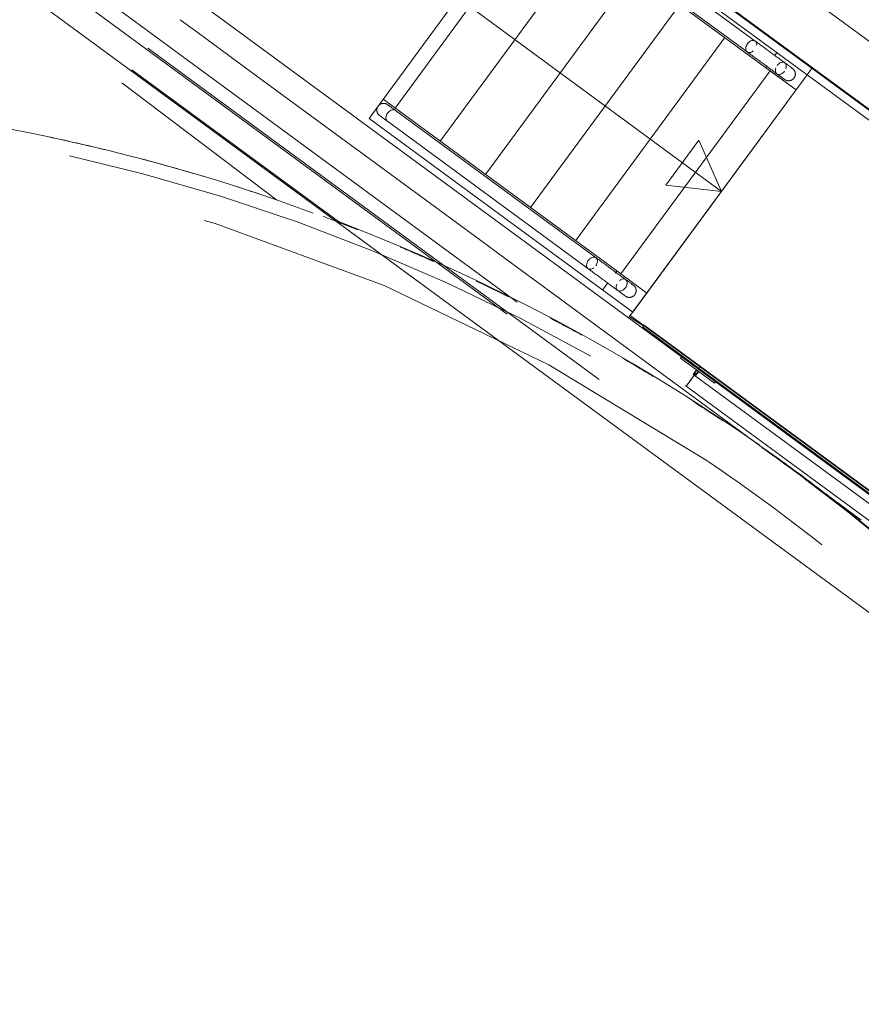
# Model space of a CAD drawing. Header units: metres. Extents: x 135583 to 135939, y 457896 to 458258.
# Tile 393 of 599: x 135799.52 to 135802.53, y 457962.67 to 457966.19. Entities that reach past the tile are written whole.
import ezdxf

# ---------------------------------------------------------------- set-up
doc = ezdxf.new("R2010")
doc.units = ezdxf.units.M
doc.linetypes.add('Hidden', pattern=[4, 2, -2])
doc.layers.add('NIEUWE INSTALLATIE', color=250, linetype='Continuous', lineweight=0)

msp = doc.modelspace()

# ---------------------------------------------------------------- linework, layer by layer
at = {"layer": 'NIEUWE INSTALLATIE', "linetype": 'Hidden'}
for p, q in [((135807.7476, 457960.4434), (135796.707, 457968.5548)), ((135807.7476, 457960.4434), (135796.707, 457968.5548)), ((135807.7121, 457960.4), (135796.7544, 457968.4504)), ((135807.7121, 457960.4), (135796.7544, 457968.4504)), ((135796.758, 457968.4553), (135807.7156, 457960.4049)), ((135796.758, 457968.4553), (135807.7156, 457960.4049)), ((135796.7009, 457968.3776), (135800.6624, 457965.4671)), ((135796.7009, 457968.3776), (135800.4412, 457965.5451)), ((135796.7009, 457968.3776), (135800.6624, 457965.4671)), ((135796.7009, 457968.3776), (135800.4412, 457965.5451)), ((135807.4038, 457960.5099), (135796.9012, 457968.2259)), ((135807.4038, 457960.5099), (135796.9012, 457968.2259)), ((135801.3942, 457966.6828), (135800.7716, 457965.8354)), ((135800.0971, 457966.1882), (135800.1614, 457966.1409)), ((135800.0971, 457966.1882), (135800.1614, 457966.1409)), ((135800.0971, 457966.1882), (135800.1614, 457966.1409)), ((135800.0971, 457966.1882), (135800.1614, 457966.1409)), ((135800.3352, 457966.0133), (135801.0266, 457965.5053)), ((135800.3352, 457966.0133), (135801.0266, 457965.5053)), ((135800.3352, 457966.0133), (135801.0266, 457965.5053)), ((135800.3352, 457966.0133), (135801.0266, 457965.5053)), ((135802.3516, 457966.0132), (135802.3355, 457965.9913)), ((135802.3516, 457966.0132), (135802.3355, 457965.9913)), ((135804.7859, 457964.2247), (135802.3516, 457966.0132)), ((135804.7859, 457964.2247), (135802.3516, 457966.0132)), ((135801.7129, 457965.1438), (135802.3355, 457965.9912)), ((135800.7716, 457965.8354), (135801.7129, 457965.1438)), ((135801.1931, 457965.383), (135801.2575, 457965.3357)), ((135801.1931, 457965.383), (135801.2575, 457965.3357)), ((135801.1931, 457965.383), (135801.2575, 457965.3357)), ((135801.1931, 457965.383), (135801.2575, 457965.3357)), ((135801.4331, 457965.2067), (135802.1207, 457964.7015)), ((135801.4331, 457965.2067), (135802.1207, 457964.7015)), ((135801.4331, 457965.2067), (135802.1207, 457964.7015)), ((135801.4331, 457965.2067), (135802.1207, 457964.7015)), ((135801.5585, 457965.2262), (135802.1018, 457964.827)), ((135801.5585, 457965.2262), (135802.1018, 457964.827)), ((135801.5585, 457965.2262), (135802.1018, 457964.827)), ((135801.5585, 457965.2262), (135802.1018, 457964.827)), ((135801.704, 457965.1317), (135804.1382, 457963.3433)), ((135801.704, 457965.1317), (135804.1382, 457963.3433)), ((135802.2891, 457964.5778), (135802.3535, 457964.5305)), ((135802.2891, 457964.5778), (135802.3535, 457964.5305)), ((135802.2891, 457964.5778), (135802.3535, 457964.5305)), ((135802.2891, 457964.5778), (135802.3535, 457964.5305))]:
    msp.add_line(p, q, dxfattribs=at)
at = {"layer": 'NIEUWE INSTALLATIE'}
for p, q in [((135799.4414, 457968.4004), (135820.2413, 457953.1191)), ((135807.4038, 457960.5099), (135796.9012, 457968.2259)), ((135807.4038, 457960.5099), (135796.9012, 457968.2259)), ((135820.1235, 457952.9586), (135799.3235, 457968.24)), ((135820.1252, 457952.9611), (135799.3253, 457968.2424)), ((135820.1063, 457952.9353), (135799.3064, 457968.2166)), ((135798.3388, 457967.5917), (135801.5585, 457965.2262)), ((135798.3388, 457967.5917), (135801.5585, 457965.2262)), ((135802.1886, 457966.0166), (135801.3548, 457966.6292)), ((135802.1503, 457966.1119), (135801.4335, 457966.6385)), ((135801.3975, 457966.5978), (135800.8646, 457965.8725)), ((135801.4059, 457966.5989), (135802.1217, 457966.073)), ((135801.5587, 457966.4794), (135801.0258, 457965.7541)), ((135801.7198, 457966.361), (135801.187, 457965.6357)), ((135801.1311, 457966.2351), (135802.0296, 457965.575)), ((135801.881, 457966.2425), (135801.3482, 457965.5172)), ((135800.1615, 457966.1409), (135800.3352, 457966.0133)), ((135800.1615, 457966.1409), (135800.3352, 457966.0133)), ((135802.0422, 457966.1241), (135801.5093, 457965.3988)), ((135802.1507, 457966.1116), (135802.1504, 457966.1119)), ((135802.2194, 457966.0586), (135802.228, 457966.0702)), ((135802.1886, 457966.0166), (135802.1932, 457966.023)), ((135802.2961, 457965.9376), (135802.1886, 457966.0166)), ((135802.2034, 457966.0057), (135801.6705, 457965.2804)), ((135802.3355, 457965.9912), (135801.7003, 457965.1267)), ((135802.2961, 457965.9376), (135802.2034, 457966.0057)), ((135804.7698, 457964.2028), (135802.3355, 457965.9912)), ((135800.8219, 457965.9039), (135801.6557, 457965.2913)), ((135801.5824, 457965.3379), (135800.8656, 457965.8645)), ((135800.837, 457965.8256), (135801.5528, 457965.2997)), ((135801.8308, 457965.5969), (135801.9492, 457965.7581)), ((135802.0296, 457965.575), (135801.9492, 457965.7581)), ((135802.0296, 457965.575), (135801.8308, 457965.5969)), ((135801.0266, 457965.5053), (135801.193, 457965.383)), ((135801.0266, 457965.5053), (135801.193, 457965.383)), ((135801.2575, 457965.3357), (135801.433, 457965.2067)), ((135801.2575, 457965.3357), (135801.433, 457965.2067)), ((135801.5529, 457965.2997), (135801.5533, 457965.2993)), ((135801.6557, 457965.2913), (135801.6501, 457965.2837)), ((135801.6557, 457965.2913), (135801.7632, 457965.2123)), ((135801.6705, 457965.2804), (135801.7632, 457965.2123)), ((135801.624, 457965.2481), (135801.6054, 457965.2228)), ((135801.7003, 457965.1267), (135801.7519, 457965.0951)), ((135801.7489, 457965.091), (135801.7536, 457965.0974)), ((135801.7519, 457965.0951), (135801.7536, 457965.0974)), ((135801.7536, 457965.0974), (135804.0881, 457963.3769)), ((135801.7536, 457965.0974), (135801.9551, 457964.9494)), ((135801.9504, 457964.9429), (135801.7489, 457965.091)), ((135801.884, 457964.9793), (135801.8899, 457964.9873)), ((135802.0049, 457964.8905), (135801.884, 457964.9793)), ((135801.9283, 457964.9213), (135801.9404, 457964.9378)), ((135801.9326, 457964.9188), (135801.9485, 457964.9319)), ((135801.9341, 457964.9224), (135801.9326, 457964.9188)), ((135801.939, 457964.9343), (135801.9341, 457964.9224)), ((135801.9485, 457964.9319), (135801.9363, 457964.9154)), ((135801.9485, 457964.9319), (135801.939, 457964.9343)), ((135801.9404, 457964.9378), (135801.9485, 457964.9319)), ((135801.9504, 457964.943), (135801.9551, 457964.9494)), ((135801.9551, 457964.9494), (135801.9504, 457964.9429)), ((135801.9504, 457964.943), (135803.8845, 457963.522)), ((135803.8892, 457963.5284), (135801.9551, 457964.9494)), ((135801.9284, 457964.9131), (135801.9307, 457964.9161)), ((135803.8667, 457963.4978), (135801.9326, 457964.9187)), ((135802.0108, 457964.8985), (135802.0049, 457964.8905)), ((135801.904, 457964.8798), (135803.8381, 457963.4588)), ((135802.1019, 457964.827), (135802.6545, 457964.421)), ((135802.1019, 457964.827), (135802.6545, 457964.421)), ((135802.1207, 457964.7015), (135802.289, 457964.5778)), ((135802.1207, 457964.7015), (135802.289, 457964.5778)), ((135802.3535, 457964.5305), (135802.529, 457964.4015)), ((135802.3535, 457964.5305), (135802.529, 457964.4015))]:
    msp.add_line(p, q, dxfattribs=at)
at = {"layer": 'NIEUWE INSTALLATIE', "flags": 128}
for points in [[(135802.2838, 457966.0138), (135802.2837, 457966.0139), (135802.2835, 457966.014), (135802.2832, 457966.0142), (135802.2828, 457966.0146), (135802.2822, 457966.015), (135802.2815, 457966.0155), (135802.2807, 457966.0161), (135802.2797, 457966.0168), (135802.2786, 457966.0176), (135802.2774, 457966.0185), (135802.2761, 457966.0195), (135802.2747, 457966.0205), (135802.2731, 457966.0216), (135802.2715, 457966.0229), (135802.2697, 457966.0242), (135802.2678, 457966.0255), (135802.2659, 457966.027), (135802.2638, 457966.0285), (135802.2616, 457966.0301), (135802.2594, 457966.0318), (135802.257, 457966.0335), (135802.2546, 457966.0353), (135802.252, 457966.0372), (135802.2494, 457966.0391), (135802.2467, 457966.041), (135802.244, 457966.0431), (135802.2412, 457966.0451), (135802.2383, 457966.0472), (135802.2354, 457966.0494), (135802.2324, 457966.0516), (135802.2294, 457966.0538), (135802.2263, 457966.0561), (135802.2232, 457966.0583), (135802.2201, 457966.0606), (135802.2169, 457966.063), (135802.2137, 457966.0653), (135802.2105, 457966.0677), (135802.2073, 457966.07), (135802.2041, 457966.0724), (135802.2009, 457966.0748), (135802.1976, 457966.0771), (135802.1944, 457966.0795), (135802.1912, 457966.0818), (135802.188, 457966.0842), (135802.1849, 457966.0865), (135802.1818, 457966.0888), (135802.1787, 457966.091), (135802.1756, 457966.0933), (135802.1726, 457966.0955), (135802.1697, 457966.0977), (135802.1668, 457966.0998), (135802.1639, 457966.1019), (135802.1611, 457966.1039), (135802.1584, 457966.1059), (135802.1558, 457966.1079), (135802.1532, 457966.1098), (135802.1507, 457966.1116), (135802.1503, 457966.1119)], [(135802.1217, 457966.073), (135802.1242, 457966.0711), (135802.1268, 457966.0693), (135802.1294, 457966.0673), (135802.1321, 457966.0653), (135802.1349, 457966.0633), (135802.1377, 457966.0612), (135802.1406, 457966.0591), (135802.1435, 457966.0569), (135802.1465, 457966.0547), (135802.1496, 457966.0525), (135802.1527, 457966.0502), (135802.1558, 457966.0479), (135802.1589, 457966.0456), (135802.1621, 457966.0433), (135802.1653, 457966.0409), (135802.1685, 457966.0386), (135802.1717, 457966.0362), (135802.175, 457966.0339), (135802.1782, 457966.0315), (135802.1814, 457966.0291), (135802.1846, 457966.0268), (135802.1878, 457966.0244), (135802.191, 457966.0221), (135802.1941, 457966.0198), (135802.1972, 457966.0175), (135802.2003, 457966.0152), (135802.2033, 457966.013), (135802.2063, 457966.0108), (135802.2092, 457966.0087), (135802.2121, 457966.0065), (135802.2149, 457966.0045), (135802.2177, 457966.0024), (135802.2204, 457966.0005), (135802.223, 457965.9985), (135802.2255, 457965.9967), (135802.228, 457965.9949), (135802.2304, 457965.9931), (135802.2327, 457965.9915), (135802.2348, 457965.9899), (135802.2369, 457965.9883), (135802.2389, 457965.9868), (135802.2408, 457965.9855), (135802.2426, 457965.9841), (135802.2443, 457965.9829), (135802.2458, 457965.9818), (135802.2473, 457965.9807), (135802.2486, 457965.9797), (135802.2498, 457965.9788), (135802.2509, 457965.978), (135802.2519, 457965.9773), (135802.2528, 457965.9767), (135802.2535, 457965.9762), (135802.2541, 457965.9757), (135802.2546, 457965.9754), (135802.2549, 457965.9751), (135802.2551, 457965.975), (135802.2552, 457965.9749)], [(135802.2786, 457966.0176), (135802.2793, 457966.0171), (135802.2803, 457966.0164), (135802.2812, 457966.0157), (135802.2819, 457966.0152), (135802.2826, 457966.0147), (135802.2831, 457966.0144), (135802.2834, 457966.0141), (135802.2837, 457966.0139), (135802.2838, 457966.0138)], [(135802.2838, 457966.0138), (135802.2846, 457966.0132), (135802.2853, 457966.0126), (135802.286, 457966.012), (135802.2867, 457966.0113), (135802.2874, 457966.0106), (135802.288, 457966.0099), (135802.2886, 457966.0091), (135802.2892, 457966.0083), (135802.2897, 457966.0075), (135802.2902, 457966.0067), (135802.2907, 457966.0059), (135802.2912, 457966.005), (135802.2916, 457966.0041), (135802.2919, 457966.0033), (135802.2923, 457966.0024), (135802.2926, 457966.0014), (135802.2928, 457966.0005), (135802.2931, 457965.9996), (135802.2933, 457965.9986), (135802.2934, 457965.9977), (135802.2935, 457965.9967), (135802.2936, 457965.9957), (135802.2936, 457965.9948), (135802.2936, 457965.9938), (135802.2936, 457965.9928), (135802.2935, 457965.9919), (135802.2934, 457965.9909), (135802.2932, 457965.99), (135802.293, 457965.989), (135802.2928, 457965.9881), (135802.2925, 457965.9872), (135802.2922, 457965.9862), (135802.2919, 457965.9853), (135802.2915, 457965.9845), (135802.2911, 457965.9836), (135802.2907, 457965.9827), (135802.2902, 457965.9819), (135802.2897, 457965.9811), (135802.2891, 457965.9803), (135802.289, 457965.9801)], [(135802.2552, 457965.9749), (135802.2551, 457965.9749), (135802.2549, 457965.9751), (135802.2546, 457965.9753), (135802.2542, 457965.9757), (135802.2536, 457965.9761), (135802.2529, 457965.9766), (135802.2521, 457965.9772), (135802.2511, 457965.9779), (135802.25, 457965.9787), (135802.2499, 457965.9788)], [(135802.289, 457965.9801), (135802.2884, 457965.9793), (135802.2878, 457965.9786), (135802.2871, 457965.9778), (135802.2864, 457965.9771), (135802.2857, 457965.9765), (135802.285, 457965.9758), (135802.2842, 457965.9752), (135802.2835, 457965.9747), (135802.2827, 457965.9741), (135802.2819, 457965.9736), (135802.281, 457965.9731), (135802.2802, 457965.9727), (135802.2793, 457965.9723), (135802.2784, 457965.9719), (135802.2775, 457965.9716), (135802.2766, 457965.9713), (135802.2756, 457965.971), (135802.2747, 457965.9708), (135802.2738, 457965.9706), (135802.2728, 457965.9704), (135802.2718, 457965.9703), (135802.2709, 457965.9703), (135802.2699, 457965.9702), (135802.2689, 457965.9702), (135802.268, 457965.9703), (135802.267, 457965.9703), (135802.2661, 457965.9705), (135802.2651, 457965.9706), (135802.2642, 457965.9708), (135802.2632, 457965.971), (135802.2623, 457965.9713), (135802.2614, 457965.9716), (135802.2605, 457965.972), (135802.2596, 457965.9723), (135802.2587, 457965.9728), (135802.2579, 457965.9732), (135802.257, 457965.9737), (135802.2562, 457965.9742), (135802.2554, 457965.9747), (135802.2552, 457965.9749)], [(135800.8093, 457965.8459), (135800.8086, 457965.8465), (135800.8078, 457965.8471), (135800.8071, 457965.8478), (135800.8064, 457965.8484), (135800.8057, 457965.8492), (135800.8051, 457965.8499), (135800.8045, 457965.8506), (135800.8039, 457965.8514), (135800.8034, 457965.8522), (135800.8029, 457965.853), (135800.8024, 457965.8539), (135800.8019, 457965.8547), (135800.8015, 457965.8556), (135800.8012, 457965.8565), (135800.8008, 457965.8574), (135800.8005, 457965.8583), (135800.8003, 457965.8592), (135800.8, 457965.8602), (135800.7998, 457965.8611), (135800.7997, 457965.8621), (135800.7996, 457965.863), (135800.7995, 457965.864), (135800.7995, 457965.865), (135800.7995, 457965.8659), (135800.7995, 457965.8669), (135800.7996, 457965.8679), (135800.7997, 457965.8688), (135800.7999, 457965.8698), (135800.8001, 457965.8707), (135800.8003, 457965.8717), (135800.8006, 457965.8726), (135800.8009, 457965.8735), (135800.8012, 457965.8744), (135800.8016, 457965.8753), (135800.802, 457965.8762), (135800.8025, 457965.877), (135800.8029, 457965.8779), (135800.8033, 457965.8785)], [(135800.8051, 457965.8808), (135800.8054, 457965.8812), (135800.806, 457965.8819), (135800.8067, 457965.8826), (135800.8074, 457965.8833), (135800.8081, 457965.8839), (135800.8089, 457965.8845), (135800.8096, 457965.8851), (135800.8104, 457965.8856), (135800.8113, 457965.8861), (135800.8121, 457965.8866), (135800.813, 457965.8871), (135800.8138, 457965.8875), (135800.8147, 457965.8878), (135800.8156, 457965.8882), (135800.8165, 457965.8885), (135800.8175, 457965.8887), (135800.8184, 457965.889), (135800.8194, 457965.8892), (135800.8203, 457965.8893), (135800.8213, 457965.8894), (135800.8222, 457965.8895), (135800.8232, 457965.8895), (135800.8242, 457965.8895), (135800.8251, 457965.8895), (135800.8261, 457965.8894), (135800.8271, 457965.8893), (135800.828, 457965.8891), (135800.829, 457965.8889), (135800.8299, 457965.8887), (135800.8308, 457965.8884), (135800.8317, 457965.8881), (135800.8326, 457965.8878), (135800.8335, 457965.8874), (135800.8344, 457965.887), (135800.8353, 457965.8865), (135800.8361, 457965.8861), (135800.8369, 457965.8855), (135800.8377, 457965.885), (135800.8379, 457965.8848)], [(135800.8656, 457965.8645), (135800.8632, 457965.8662), (135800.8609, 457965.8679), (135800.8587, 457965.8696), (135800.8566, 457965.8711), (135800.8546, 457965.8726), (135800.8527, 457965.874), (135800.8509, 457965.8753), (135800.8492, 457965.8766), (135800.8476, 457965.8777), (135800.8461, 457965.8788), (135800.8448, 457965.8798), (135800.8435, 457965.8807), (135800.8424, 457965.8816), (135800.8414, 457965.8823), (135800.8405, 457965.8829), (135800.8398, 457965.8835), (135800.8391, 457965.8839), (135800.8386, 457965.8843), (135800.8383, 457965.8846), (135800.838, 457965.8848), (135800.8379, 457965.8848)], [(135800.8379, 457965.8848), (135800.838, 457965.8848), (135800.8382, 457965.8847), (135800.8385, 457965.8844), (135800.8389, 457965.8841), (135800.8395, 457965.8837), (135800.8402, 457965.8831), (135800.8411, 457965.8825), (135800.842, 457965.8818), (135800.8431, 457965.8811), (135800.8435, 457965.8807)], [(135800.8093, 457965.8459), (135800.8094, 457965.8459), (135800.8096, 457965.8457), (135800.8099, 457965.8455), (135800.8103, 457965.8452), (135800.8109, 457965.8447), (135800.8116, 457965.8442), (135800.8125, 457965.8436), (135800.8134, 457965.8429), (135800.8145, 457965.8421), (135800.8157, 457965.8412), (135800.817, 457965.8403), (135800.8184, 457965.8392), (135800.82, 457965.8381), (135800.8216, 457965.8369), (135800.8234, 457965.8356), (135800.8253, 457965.8342), (135800.8272, 457965.8328), (135800.8293, 457965.8312), (135800.8315, 457965.8296), (135800.8338, 457965.828), (135800.8361, 457965.8262), (135800.837, 457965.8256)], [(135800.8145, 457965.8421), (135800.8136, 457965.8428), (135800.8126, 457965.8435), (135800.8118, 457965.8441), (135800.811, 457965.8447), (135800.8104, 457965.8451), (135800.81, 457965.8454), (135800.8096, 457965.8457), (135800.8094, 457965.8459), (135800.8093, 457965.8459)], [(135800.837, 457965.8256), (135800.8365, 457965.8259), (135800.8362, 457965.8262)], [(135801.7154, 457965.2402), (135801.7153, 457965.2402), (135801.7151, 457965.2404), (135801.7148, 457965.2406), (135801.7144, 457965.2409), (135801.7138, 457965.2414), (135801.7131, 457965.2419), (135801.7123, 457965.2425), (135801.7113, 457965.2432), (135801.7102, 457965.244), (135801.709, 457965.2448), (135801.7077, 457965.2458), (135801.7063, 457965.2469), (135801.7048, 457965.248), (135801.7031, 457965.2492), (135801.7013, 457965.2505), (135801.6995, 457965.2519), (135801.6975, 457965.2533), (135801.6954, 457965.2549), (135801.6932, 457965.2565), (135801.691, 457965.2581), (135801.6886, 457965.2599), (135801.6862, 457965.2617), (135801.6836, 457965.2635), (135801.681, 457965.2654), (135801.6784, 457965.2674), (135801.6756, 457965.2694), (135801.6728, 457965.2715), (135801.6699, 457965.2736), (135801.667, 457965.2757), (135801.664, 457965.2779), (135801.661, 457965.2801), (135801.6579, 457965.2824), (135801.6548, 457965.2847), (135801.6517, 457965.287), (135801.6485, 457965.2893), (135801.6453, 457965.2917), (135801.6421, 457965.294), (135801.6389, 457965.2964), (135801.6357, 457965.2987), (135801.6325, 457965.3011), (135801.6292, 457965.3035), (135801.626, 457965.3058), (135801.6228, 457965.3082), (135801.6197, 457965.3105), (135801.6165, 457965.3128), (135801.6134, 457965.3151), (135801.6103, 457965.3174), (135801.6072, 457965.3196), (135801.6042, 457965.3218), (135801.6013, 457965.324), (135801.5984, 457965.3262), (135801.5955, 457965.3282), (135801.5927, 457965.3303), (135801.59, 457965.3323), (135801.5874, 457965.3342), (135801.5848, 457965.3361), (135801.5824, 457965.3379)], [(135801.5533, 457965.2993), (135801.5558, 457965.2975), (135801.5584, 457965.2956), (135801.561, 457965.2937), (135801.5637, 457965.2917), (135801.5665, 457965.2897), (135801.5693, 457965.2876), (135801.5722, 457965.2854), (135801.5752, 457965.2833), (135801.5782, 457965.2811), (135801.5812, 457965.2788), (135801.5843, 457965.2766), (135801.5874, 457965.2743), (135801.5905, 457965.272), (135801.5937, 457965.2696), (135801.5969, 457965.2673), (135801.6001, 457965.2649), (135801.6033, 457965.2626), (135801.6066, 457965.2602), (135801.6098, 457965.2578), (135801.613, 457965.2555), (135801.6162, 457965.2531), (135801.6194, 457965.2508), (135801.6226, 457965.2484), (135801.6257, 457965.2461), (135801.6288, 457965.2439), (135801.6319, 457965.2416), (135801.6349, 457965.2394), (135801.6379, 457965.2372), (135801.6409, 457965.235), (135801.6437, 457965.2329), (135801.6466, 457965.2308), (135801.6493, 457965.2288), (135801.652, 457965.2268), (135801.6546, 457965.2249), (135801.6572, 457965.223), (135801.6596, 457965.2212), (135801.662, 457965.2195), (135801.6643, 457965.2178), (135801.6665, 457965.2162), (135801.6686, 457965.2147), (135801.6705, 457965.2132), (135801.6724, 457965.2118), (135801.6742, 457965.2105), (135801.6759, 457965.2093), (135801.6775, 457965.2081), (135801.6789, 457965.2071), (135801.6802, 457965.2061), (135801.6815, 457965.2052), (135801.6826, 457965.2044), (135801.6835, 457965.2037), (135801.6844, 457965.203), (135801.6851, 457965.2025), (135801.6857, 457965.2021), (135801.6862, 457965.2017), (135801.6865, 457965.2015), (135801.6867, 457965.2013), (135801.6868, 457965.2012)], [(135801.7103, 457965.244), (135801.7109, 457965.2435), (135801.7119, 457965.2427), (135801.7128, 457965.2421), (135801.7135, 457965.2415), (135801.7142, 457965.2411), (135801.7147, 457965.2407), (135801.715, 457965.2404), (135801.7153, 457965.2403), (135801.7154, 457965.2402)], [(135801.7154, 457965.2402), (135801.7162, 457965.2396), (135801.7169, 457965.239), (135801.7176, 457965.2383), (135801.7183, 457965.2376), (135801.719, 457965.2369), (135801.7196, 457965.2362), (135801.7202, 457965.2355), (135801.7208, 457965.2347), (135801.7213, 457965.2339), (135801.7219, 457965.2331), (135801.7223, 457965.2322), (135801.7228, 457965.2314), (135801.7232, 457965.2305), (135801.7236, 457965.2296), (135801.7239, 457965.2287), (135801.7242, 457965.2278), (135801.7245, 457965.2269), (135801.7247, 457965.2259), (135801.7249, 457965.225), (135801.725, 457965.224), (135801.7251, 457965.2231), (135801.7252, 457965.2221), (135801.7253, 457965.2211), (135801.7253, 457965.2202), (135801.7252, 457965.2192), (135801.7251, 457965.2182), (135801.725, 457965.2173), (135801.7249, 457965.2163), (135801.7247, 457965.2154), (135801.7244, 457965.2144), (135801.7242, 457965.2135), (135801.7239, 457965.2126), (135801.7235, 457965.2117), (135801.7231, 457965.2108), (135801.7227, 457965.2099), (135801.7223, 457965.2091), (135801.7218, 457965.2082), (135801.7213, 457965.2074), (135801.7207, 457965.2066), (135801.7206, 457965.2064)], [(135801.6868, 457965.2012), (135801.6867, 457965.2013), (135801.6866, 457965.2014), (135801.6862, 457965.2017), (135801.6858, 457965.202), (135801.6852, 457965.2024), (135801.6845, 457965.2029), (135801.6837, 457965.2036), (135801.6827, 457965.2043), (135801.6816, 457965.205), (135801.6815, 457965.2052)], [(135801.7206, 457965.2064), (135801.72, 457965.2056), (135801.7194, 457965.2049), (135801.7187, 457965.2042), (135801.718, 457965.2035), (135801.7173, 457965.2028), (135801.7166, 457965.2022), (135801.7159, 457965.2016), (135801.7151, 457965.201), (135801.7143, 457965.2005), (135801.7135, 457965.2), (135801.7126, 457965.1995), (135801.7118, 457965.199), (135801.7109, 457965.1986), (135801.71, 457965.1983), (135801.7091, 457965.1979), (135801.7082, 457965.1976), (135801.7072, 457965.1974), (135801.7063, 457965.1971), (135801.7054, 457965.1969), (135801.7044, 457965.1968), (135801.7035, 457965.1967), (135801.7025, 457965.1966), (135801.7015, 457965.1966), (135801.7006, 457965.1966), (135801.6996, 457965.1966), (135801.6986, 457965.1967), (135801.6977, 457965.1968), (135801.6967, 457965.197), (135801.6958, 457965.1972), (135801.6948, 457965.1974), (135801.6939, 457965.1977), (135801.693, 457965.198), (135801.6921, 457965.1983), (135801.6912, 457965.1987), (135801.6903, 457965.1991), (135801.6895, 457965.1995), (135801.6886, 457965.2), (135801.6878, 457965.2005), (135801.687, 457965.2011), (135801.6868, 457965.2012)]]:
    msp.add_lwpolyline(points, dxfattribs=at)
at = {"layer": 'NIEUWE INSTALLATIE', "linetype": 'Hidden', "flags": 128}
msp.add_lwpolyline([(135801.5629, 457964.9872), (135801.3086, 457965.1235), (135801.0489, 457965.2489), (135800.7842, 457965.3632), (135800.5148, 457965.4663), (135800.2414, 457965.558), (135799.9643, 457965.6381), (135799.6841, 457965.7064), (135799.4013, 457965.7629), (135799.1163, 457965.8075), (135798.8298, 457965.84), (135798.5421, 457965.8604), (135798.2538, 457965.8687), (135797.9654, 457965.8648), (135797.6775, 457965.8488), (135797.3904, 457965.8207), (135797.1048, 457965.7806), (135796.8212, 457965.7284), (135796.54, 457965.6644), (135796.2617, 457965.5886), (135795.9869, 457965.5011), (135795.716, 457965.4022), (135795.4495, 457965.2919), (135795.1879, 457965.1705), (135794.9316, 457965.0382), (135794.6811, 457964.8953), (135794.4369, 457964.7419), (135794.1993, 457964.5784), (135793.9688, 457964.405), (135793.7458, 457964.2221), (135793.5308, 457964.0299), (135793.324, 457963.8289), (135793.1258, 457963.6193), (135792.9367, 457963.4016), (135792.7569, 457963.1761)], dxfattribs=at)
msp.add_lwpolyline([(135801.5629, 457964.9872), (135801.3086, 457965.1235), (135801.0489, 457965.2489), (135800.7842, 457965.3632), (135800.5148, 457965.4663), (135800.2414, 457965.558), (135799.9643, 457965.6381), (135799.6841, 457965.7064), (135799.4013, 457965.7629), (135799.1163, 457965.8075), (135798.8298, 457965.84), (135798.5421, 457965.8604), (135798.2538, 457965.8687), (135797.9654, 457965.8648), (135797.6775, 457965.8488), (135797.3904, 457965.8207), (135797.1048, 457965.7806), (135796.8212, 457965.7284), (135796.54, 457965.6644), (135796.2617, 457965.5886), (135795.9869, 457965.5011), (135795.716, 457965.4022), (135795.4495, 457965.2919), (135795.1879, 457965.1705), (135794.9316, 457965.0382), (135794.6811, 457964.8953), (135794.4369, 457964.7419), (135794.1993, 457964.5784), (135793.9688, 457964.405), (135793.7458, 457964.2221), (135793.5308, 457964.0299), (135793.324, 457963.8289), (135793.1258, 457963.6193), (135792.9367, 457963.4016), (135792.7569, 457963.1761)], dxfattribs=at)
at = {"layer": 'NIEUWE INSTALLATIE', "linetype": 'Hidden'}
for radius, start, end in [(6.75, 55.94738, 142.63491), (6.75, 55.94738, 142.63491), (6.9, 76.15532, 78.0643), (6.9, 76.15532, 78.0643), (6.9, 73.32143, 75.21733), (6.9, 73.32143, 75.21733), (6.9, 70.94102, 72.38463), (6.9, 70.94102, 72.38463), (6.9, 36.68572, 71.05542), (6.9, 36.68572, 71.05542), (6.9, 68.49143, 69.58179), (6.9, 68.49143, 69.58179), (6.902, 54.95694, 69.10831), (6.902, 54.95694, 69.10831), (6.9, 66.04184, 67.12653), (6.9, 66.04184, 67.12653), (6.9, 63.59225, 64.67071), (6.9, 63.59225, 64.67071), (6.9, 61.14266, 62.21424), (6.9, 61.14266, 62.21424), (6.9, 58.69307, 59.75702), (6.9, 58.69307, 59.75702), (6.9, 56.24348, 57.29893), (6.9, 56.24348, 57.29893), (6.902, 52.45497, 54.93703), (6.902, 52.45497, 54.93703), (6.9, 53.7939, 54.83979), (6.9, 53.7939, 54.83979), (6.75, 51.66428, 55.93234), (6.75, 51.66428, 55.93234), (6.902, 38.28369, 52.43506), (6.902, 38.28369, 52.43506), (6.9, 51.34431, 52.37941), (6.9, 51.34431, 52.37941), (6.75, 323.721, 51.63686), (6.75, 323.721, 51.63686)]:
    msp.add_arc((135798.2011, 457959.0189), radius, start, end, dxfattribs=at)
at = {"layer": 'NIEUWE INSTALLATIE', "extrusion": (0, 0, -1)}
for major_axis, ratio, start_param, end_param in [((-0.0178, -0.0163), 1, 2.737991, 2.872999), ((-0.0143, -0.0195), 0.000001, 0, 3.926991), ((-0.0143, -0.0195), 0.000001, 0, 5.063268), ((-0.0143, -0.0195), 0.000001, 5.331155, 5.497787), ((-0.0143, -0.0195), 0.000001, 5.067619, 5.327869), ((0.0143, 0.0195), 0.000001, 2.490222, 2.617994)]:
    msp.add_ellipse((135801.9183, 457964.8993), major_axis=major_axis, ratio=ratio, start_param=start_param, end_param=end_param, dxfattribs=at)
at = {"layer": 'NIEUWE INSTALLATIE'}
for major_axis, start_param, end_param in [((0.0143, 0.0195), 3.926991, 6.283185), ((-0.0143, -0.0195), 1.836215, 2.308761), ((-0.0143, -0.0195), 2.098435, 2.329875), ((-0.0143, -0.0195), 2.879793, 3.010693)]:
    msp.add_ellipse((135801.9183, 457964.8993), major_axis=major_axis, ratio=0.000001, start_param=start_param, end_param=end_param, dxfattribs=at)
for points, knots in [([(135802.1434, 457966.0765), (135802.1414, 457966.0748), (135802.137, 457966.072), (135802.1302, 457966.0702), (135802.124, 457966.0711), (135802.1193, 457966.0746), (135802.1166, 457966.0802), (135802.1162, 457966.0873), (135802.1183, 457966.095), (135802.1211, 457966.0999), (135802.1227, 457966.1022)], [0.1141263, 0.1141263, 0.1141263, 0.1141263, 0.2222222, 0.3333333, 0.4444444, 0.5555556, 0.6666667, 0.7777778, 0.8888889, 1, 1, 1, 1]), ([(135802.1227, 457966.1022), (135802.1244, 457966.1045), (135802.1283, 457966.1086), (135802.135, 457966.1128), (135802.1419, 457966.1146), (135802.148, 457966.1137), (135802.1528, 457966.1102), (135802.1554, 457966.1047), (135802.1557, 457966.1), (135802.1554, 457966.0975)], [0, 0, 0, 0, 0.1111111, 0.2222222, 0.3333333, 0.4444444, 0.5555556, 0.6666667, 0.7768709, 0.7768709, 0.7768709, 0.7768709]), ([(135802.2561, 457966.0342), (135802.2578, 457966.0329), (135802.2606, 457966.0293), (135802.2617, 457966.0218), (135802.2608, 457966.0159), (135802.2596, 457966.0131)], [0.5000136, 0.5000136, 0.5000136, 0.5000136, 0.625, 0.75, 0.875, 0.875, 0.875, 0.875]), ([(135802.2551, 457966.0049), (135802.2532, 457966.0024), (135802.2488, 457965.9978), (135802.2411, 457965.9935), (135802.2334, 457965.9924), (135802.2292, 457965.994), (135802.2275, 457965.9953)], [0, 0, 0, 0, 0.125, 0.25, 0.375, 0.4999864, 0.4999864, 0.4999864, 0.4999864]), ([(135801.5543, 457965.3285), (135801.5525, 457965.326), (135801.5494, 457965.3204), (135801.5476, 457965.3117), (135801.5489, 457965.3041), (135801.5516, 457965.3006), (135801.5533, 457965.2993)], [-1, -1, -1, -1, -0.875, -0.75, -0.625, -0.5000136, -0.5000136, -0.5000136, -0.5000136]), ([(135801.5819, 457965.3382), (135801.5802, 457965.3395), (135801.576, 457965.341), (135801.5684, 457965.34), (135801.5606, 457965.3357), (135801.5562, 457965.3311), (135801.5543, 457965.3285)], [-0.4999864, -0.4999864, -0.4999864, -0.4999864, -0.375, -0.25, -0.125, 0, 0, 0, 0])]:
    msp.add_open_spline(points, degree=3, knots=knots, dxfattribs=at)
for points in [[(135802.2275, 457965.9953), (135802.2257, 457965.9965), (135802.223, 457966.0001), (135802.2219, 457966.0076), (135802.2228, 457966.0135), (135802.2241, 457966.0163)], [(135802.2285, 457966.0245), (135802.2304, 457966.027), (135802.2348, 457966.0316), (135802.2425, 457966.0359), (135802.2501, 457966.037), (135802.2543, 457966.0355), (135802.2561, 457966.0342)], [(135800.8396, 457965.8242), (135800.8377, 457965.8249), (135800.8346, 457965.8272), (135800.8319, 457965.8328), (135800.8315, 457965.8399), (135800.8336, 457965.8476), (135800.8364, 457965.8525), (135800.838, 457965.8548)], [(135800.838, 457965.8548), (135800.8397, 457965.8571), (135800.8436, 457965.8612), (135800.8503, 457965.8654), (135800.8572, 457965.8672), (135800.8613, 457965.8666), (135800.8631, 457965.8659)], [(135800.8634, 457965.8658), (135800.8651, 457965.865), (135800.8665, 457965.8639), (135800.8677, 457965.8625)], [(135801.5809, 457965.309), (135801.5828, 457965.3116), (135801.5858, 457965.3172), (135801.5876, 457965.3258), (135801.5864, 457965.3334), (135801.5837, 457965.337), (135801.5819, 457965.3382)], [(135801.5533, 457965.2993), (135801.5551, 457965.298), (135801.5593, 457965.2965), (135801.5668, 457965.2977), (135801.5722, 457965.3003), (135801.5744, 457965.3023)], [(135801.6867, 457965.2313), (135801.685, 457965.229), (135801.6812, 457965.2249), (135801.6744, 457965.2207), (135801.6675, 457965.2189), (135801.6614, 457965.2198), (135801.6567, 457965.2232), (135801.654, 457965.2288), (135801.6537, 457965.2359), (135801.655, 457965.241), (135801.6561, 457965.2436)], [(135801.6658, 457965.2569), (135801.6679, 457965.2586), (135801.6724, 457965.2614), (135801.6793, 457965.2632), (135801.6854, 457965.2624), (135801.6901, 457965.2589), (135801.6928, 457965.2533), (135801.6932, 457965.2462), (135801.6912, 457965.2385), (135801.6884, 457965.2336), (135801.6867, 457965.2313)], [(135801.9291, 457964.9209), (135801.9303, 457964.9203), (135801.9315, 457964.9196), (135801.9326, 457964.9188)], [(135801.904, 457964.8798), (135801.9029, 457964.8806), (135801.9019, 457964.8815), (135801.9009, 457964.8825)]]:
    msp.add_open_spline(points, degree=3, dxfattribs=at)
at = {"layer": 'NIEUWE INSTALLATIE', "linetype": 'Hidden'}
msp.add_open_spline([(135800.4412, 457965.5451), (135800.0891, 457965.666), (135799.365, 457965.8507), (135798.6208, 457965.9162), (135798.2484, 457965.9187)], degree=3, dxfattribs=at)
msp.add_open_spline([(135800.4412, 457965.5451), (135800.0891, 457965.666), (135799.365, 457965.8507), (135798.6208, 457965.9162), (135798.2484, 457965.9187)], degree=3, dxfattribs=at)

doc.saveas('drawing.dxf')
